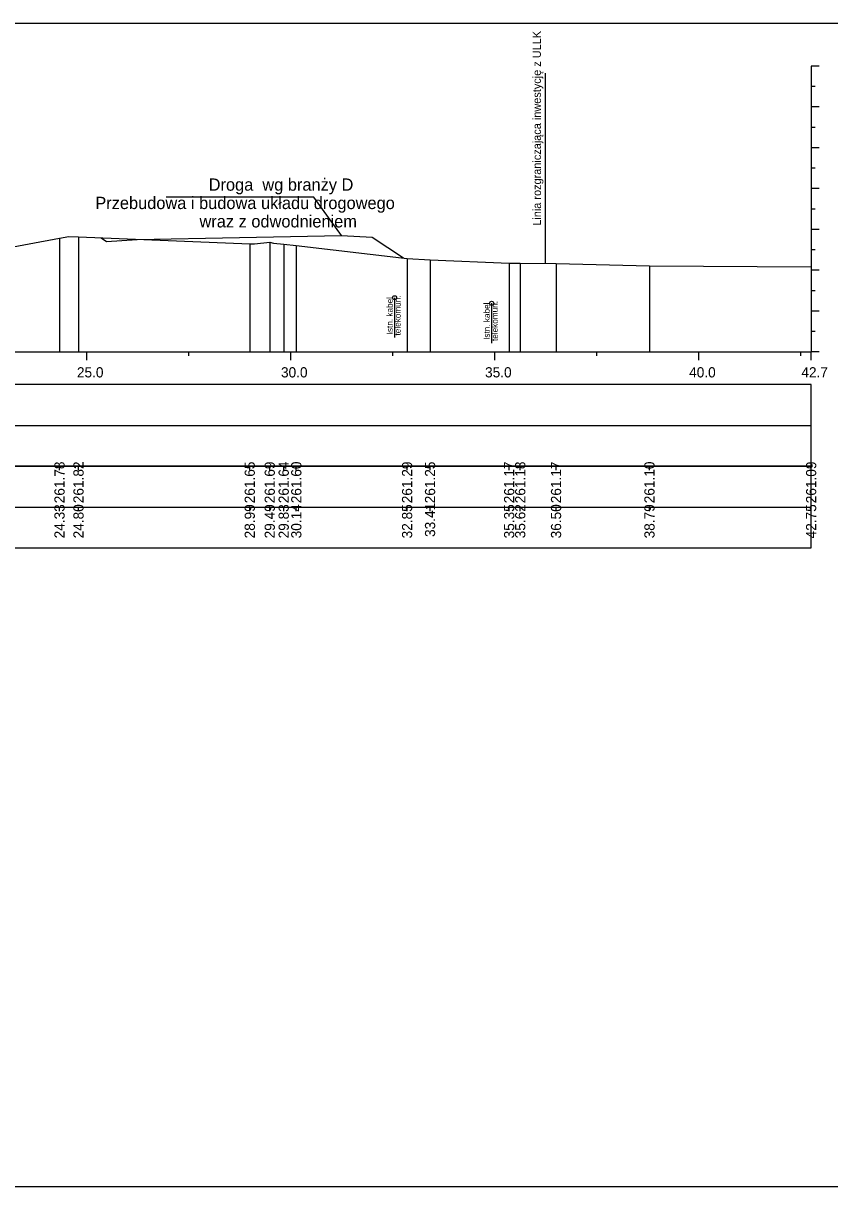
# Model space of a CAD drawing. Extents: x 6516023 to 6560129, y 5513077 to 5529206.
# Drawn here: x 6519533.66 to 6519553.42, y 5514518.16 to 5514546.66 of the extents above; entities that cross this region are included whole.
import ezdxf

# ---------------------------------------------------------------- set-up
doc = ezdxf.new("R2010")
doc.units = 0
for name, color, linetype in [('TOR_PRZEK_P-inne branze', 7, 'Continuous'), ('TOR_PRZEK_P-kable', 7, 'Continuous'), ('TOR_PRZEK_P-tabelka istniejace', 7, 'Continuous'), ('TOR_PRZEK_P-tabelka projektowane', 7, 'Continuous'), ('TOR_PRZEK_P-teren istniejacy', 7, 'Continuous'), ('TOR_PRZEK_P-uklad odniesienia', 7, 'Continuous'), ('TOR_PS_T-granica PKP-projektowana', 7, 'Continuous'), ('TOR_RAMKI-ramka+tabelka 1', 7, 'Continuous')]:
    doc.layers.add(name, color=color, linetype=linetype)

msp = doc.modelspace()

# ---------------------------------------------------------------- linework, layer by layer
at = {"layer": 'TOR_PRZEK_P-inne branze'}
for p, q in [((6519540.782, 5514542.395), (6519537.158, 5514542.395)), ((6519541.458, 5514541.46), (6519540.782, 5514542.395))]:
    msp.add_line(p, q, dxfattribs=at)
msp.add_lwpolyline([(6519535.568, 5514541.4), (6519535.698, 5514541.314), (6519536.449, 5514541.359), (6519538.954, 5514541.41), (6519541.458, 5514541.46), (6519542.21, 5514541.416), (6519542.972, 5514540.909)], dxfattribs=at)
at = {"layer": 'TOR_PRZEK_P-kable'}
for p, q in [((6519542.757, 5514539.933), (6519542.757, 5514538.96)), ((6519545.135, 5514539.797), (6519545.135, 5514538.824))]:
    msp.add_line(p, q, dxfattribs=at)
for centre in [(6519542.757, 5514539.933), (6519545.135, 5514539.797)]:
    msp.add_circle(centre, 0.05, dxfattribs=at)
at = {"layer": 'TOR_PRZEK_P-tabelka istniejace'}
for p, q in [((6519534.547, 5514535.706), (6519534.547, 5514535.806)), ((6519535.012, 5514535.706), (6519535.012, 5514535.806)), ((6519539.208, 5514535.706), (6519539.208, 5514535.806)), ((6519539.698, 5514535.706), (6519539.698, 5514535.806)), ((6519540.04, 5514535.706), (6519540.04, 5514535.806)), ((6519540.349, 5514535.706), (6519540.349, 5514535.806)), ((6519543.063, 5514535.706), (6519543.063, 5514535.806)), ((6519543.626, 5514535.706), (6519543.626, 5514535.806)), ((6519545.564, 5514535.706), (6519545.564, 5514535.806)), ((6519545.835, 5514535.706), (6519545.835, 5514535.806)), ((6519546.713, 5514535.706), (6519546.713, 5514535.806)), ((6519549.001, 5514535.706), (6519549.001, 5514535.806)), ((6519552.963, 5514535.706), (6519552.963, 5514535.806)), ((6519459.163, 5514534.806), (6519552.963, 5514534.806)), ((6519534.547, 5514534.706), (6519534.547, 5514534.806)), ((6519535.012, 5514534.706), (6519535.012, 5514534.806)), ((6519539.208, 5514534.706), (6519539.208, 5514534.806)), ((6519539.698, 5514534.706), (6519539.698, 5514534.806)), ((6519540.04, 5514534.706), (6519540.04, 5514534.806)), ((6519540.349, 5514534.706), (6519540.349, 5514534.806)), ((6519543.063, 5514534.706), (6519543.063, 5514534.806)), ((6519543.626, 5514534.706), (6519543.626, 5514534.806)), ((6519545.564, 5514534.706), (6519545.564, 5514534.806)), ((6519545.835, 5514534.706), (6519545.835, 5514534.806)), ((6519546.713, 5514534.706), (6519546.713, 5514534.806)), ((6519549.001, 5514534.706), (6519549.001, 5514534.806)), ((6519552.963, 5514534.706), (6519552.963, 5514534.806))]:
    msp.add_line(p, q, dxfattribs=at)
for points in [[(6519534.547, 5514541.389), (6519534.547, 5514538.806), (6519534.547, 5514538.676), (6519534.547, 5514538.606)], [(6519535.012, 5514541.422), (6519535.012, 5514538.806), (6519535.012, 5514538.676), (6519535.012, 5514538.606)], [(6519539.208, 5514541.257), (6519539.208, 5514538.806), (6519539.208, 5514538.676), (6519539.208, 5514538.606)], [(6519539.698, 5514541.293), (6519539.698, 5514538.806), (6519539.698, 5514538.676), (6519539.698, 5514538.606)], [(6519540.04, 5514541.249), (6519540.04, 5514538.806), (6519540.04, 5514538.676), (6519540.04, 5514538.606)], [(6519540.349, 5514541.211), (6519540.349, 5514538.806), (6519540.349, 5514538.676), (6519540.349, 5514538.606)], [(6519543.063, 5514540.898), (6519543.063, 5514538.806), (6519543.063, 5514538.676), (6519543.063, 5514538.606)], [(6519543.626, 5514540.859), (6519543.626, 5514538.806), (6519543.626, 5514538.676), (6519543.626, 5514538.606)], [(6519545.564, 5514540.776), (6519545.564, 5514538.806), (6519545.564, 5514538.676), (6519545.564, 5514538.606)], [(6519545.835, 5514540.782), (6519545.835, 5514538.806), (6519545.835, 5514538.676), (6519545.835, 5514538.606)], [(6519546.713, 5514540.773), (6519546.713, 5514538.806), (6519546.713, 5514538.676), (6519546.713, 5514538.606)], [(6519549.001, 5514540.711), (6519549.001, 5514538.806), (6519549.001, 5514538.676), (6519549.001, 5514538.606)], [(6519552.963, 5514540.692), (6519552.963, 5514538.806), (6519552.963, 5514538.676), (6519552.963, 5514538.606)]]:
    msp.add_lwpolyline(points, dxfattribs=at)
msp.add_lwpolyline([(6519459.163, 5514535.806), (6519459.163, 5514533.806), (6519552.963, 5514533.806), (6519552.963, 5514535.806)], close=True, dxfattribs=at)
at = {"layer": 'TOR_PRZEK_P-tabelka projektowane'}
msp.add_line((6519459.163, 5514536.806), (6519552.963, 5514536.806), dxfattribs=at)
msp.add_lwpolyline([(6519459.163, 5514537.806), (6519459.163, 5514535.806), (6519552.963, 5514535.806), (6519552.963, 5514537.806)], close=True, dxfattribs=at)
at = {"layer": 'TOR_PRZEK_P-teren istniejacy'}
msp.add_lwpolyline([(6519532.181, 5514540.952), (6519534.547, 5514541.389), (6519534.772, 5514541.429), (6519535.012, 5514541.422), (6519539.208, 5514541.257), (6519539.323, 5514541.256), (6519539.698, 5514541.293), (6519539.787, 5514541.271), (6519540.04, 5514541.249), (6519540.349, 5514541.211), (6519543.063, 5514540.898), (6519543.626, 5514540.859), (6519545.564, 5514540.776), (6519545.835, 5514540.782), (6519546.713, 5514540.773), (6519549.001, 5514540.711), (6519552.963, 5514540.692)], dxfattribs=at)
at = {"layer": 'TOR_PRZEK_P-uklad odniesienia'}
for p, q in [((6519552.963, 5514545.606), (6519552.963, 5514538.606)), ((6519553.163, 5514545.606), (6519552.963, 5514545.606)), ((6519553.063, 5514545.106), (6519552.963, 5514545.106)), ((6519553.163, 5514544.606), (6519552.963, 5514544.606)), ((6519553.063, 5514544.106), (6519552.963, 5514544.106)), ((6519553.163, 5514543.606), (6519552.963, 5514543.606)), ((6519553.063, 5514543.106), (6519552.963, 5514543.106)), ((6519553.163, 5514542.606), (6519552.963, 5514542.606)), ((6519553.063, 5514542.106), (6519552.963, 5514542.106)), ((6519553.163, 5514541.606), (6519552.963, 5514541.606)), ((6519553.063, 5514541.106), (6519552.963, 5514541.106)), ((6519553.163, 5514540.606), (6519552.963, 5514540.606)), ((6519553.063, 5514540.106), (6519552.963, 5514540.106)), ((6519553.163, 5514539.606), (6519552.963, 5514539.606)), ((6519553.063, 5514539.106), (6519552.963, 5514539.106)), ((6519462.963, 5514538.606), (6519552.963, 5514538.606)), ((6519535.213, 5514538.406), (6519535.213, 5514538.606)), ((6519537.713, 5514538.506), (6519537.713, 5514538.606)), ((6519540.213, 5514538.406), (6519540.213, 5514538.606)), ((6519542.713, 5514538.506), (6519542.713, 5514538.606)), ((6519545.213, 5514538.406), (6519545.213, 5514538.606)), ((6519547.713, 5514538.506), (6519547.713, 5514538.606)), ((6519550.213, 5514538.406), (6519550.213, 5514538.606)), ((6519552.713, 5514538.506), (6519552.713, 5514538.606)), ((6519552.963, 5514538.406), (6519552.963, 5514538.606)), ((6519553.163, 5514538.606), (6519552.963, 5514538.606))]:
    msp.add_line(p, q, dxfattribs=at)
at = {"layer": 'TOR_PS_T-granica PKP-projektowana'}
msp.add_line((6519546.456, 5514540.775), (6519546.456, 5514545.433), dxfattribs=at)
at = {"layer": 'TOR_RAMKI-ramka+tabelka 1'}
msp.add_lwpolyline([(6519359.513, 5514546.656), (6519607.013, 5514546.656), (6519607.013, 5514518.156), (6519359.513, 5514518.156)], close=True, dxfattribs=at)

# ---------------------------------------------------------------- texts
at = {"layer": 'TOR_PRZEK_P-inne branze'}
for s, p in [('Droga  wg branży D', (6519538.202, 5514542.555)), ('Przebudowa i budowa układu drogowego', (6519535.425, 5514542.105)), ('wraz z odwodnieniem ', (6519537.977, 5514541.655))]:
    msp.add_text(s, height=0.3, dxfattribs=at).set_placement(p)
at = {"layer": 'TOR_PRZEK_P-kable'}
for s, height, p in [('telekomun.', 0.15, (6519542.906, 5514539.008)), ('Istn. kabel', 0.14999, (6519542.712, 5514539.036)), ('Istn. kabel', 0.14999, (6519545.09, 5514538.9)), ('telekomun.', 0.15, (6519545.285, 5514538.872))]:
    msp.add_text(s, height=height, rotation=90.0511, dxfattribs=at).set_placement(p)
at = {"layer": 'TOR_PRZEK_P-tabelka istniejace'}
for s, p in [('261.78', (6519534.672, 5514534.898)), ('261.82', (6519535.137, 5514534.9)), ('261.65', (6519539.333, 5514534.897)), ('261.69', (6519539.823, 5514534.898)), ('261.64', (6519540.165, 5514534.899)), ('261.60', (6519540.474, 5514534.898)), ('261.29', (6519543.188, 5514534.898)), ('261.25', (6519543.751, 5514534.897)), ('261.17', (6519545.689, 5514534.898)), ('261.18', (6519545.96, 5514534.898)), ('261.17', (6519546.838, 5514534.898)), ('261.10', (6519549.126, 5514534.898)), ('261.09', (6519553.088, 5514534.898)), ('24.33', (6519534.672, 5514534.038)), ('24.80', (6519535.137, 5514534.038)), ('28.99', (6519539.333, 5514534.038)), ('29.49', (6519539.823, 5514534.038)), ('29.83', (6519540.165, 5514534.038)), ('30.14', (6519540.474, 5514534.039)), ('32.85', (6519543.188, 5514534.037)), ('33.41', (6519543.751, 5514534.073)), ('35.35', (6519545.689, 5514534.037)), ('35.62', (6519545.96, 5514534.04)), ('36.50', (6519546.838, 5514534.038)), ('38.79', (6519549.126, 5514534.038)), ('42.75', (6519553.088, 5514534.037))]:
    msp.add_text(s, height=0.25, rotation=90, dxfattribs=at).set_placement(p)
at = {"layer": 'TOR_PRZEK_P-uklad odniesienia'}
for s, p in [('25.0', (6519534.974, 5514537.981)), ('30.0', (6519539.974, 5514537.981)), ('35.0', (6519544.974, 5514537.981)), ('40.0', (6519549.974, 5514537.981)), ('42.7', (6519552.724, 5514537.981))]:
    msp.add_text(s, height=0.25, dxfattribs=at).set_placement(p)
at = {"layer": 'TOR_PS_T-granica PKP-projektowana'}
msp.add_text('Linia rozgraniczająca inwestycję z ULLK', height=0.2, rotation=90.0511, dxfattribs=at).set_placement((6519546.345, 5514541.697))

doc.saveas('drawing.dxf')
